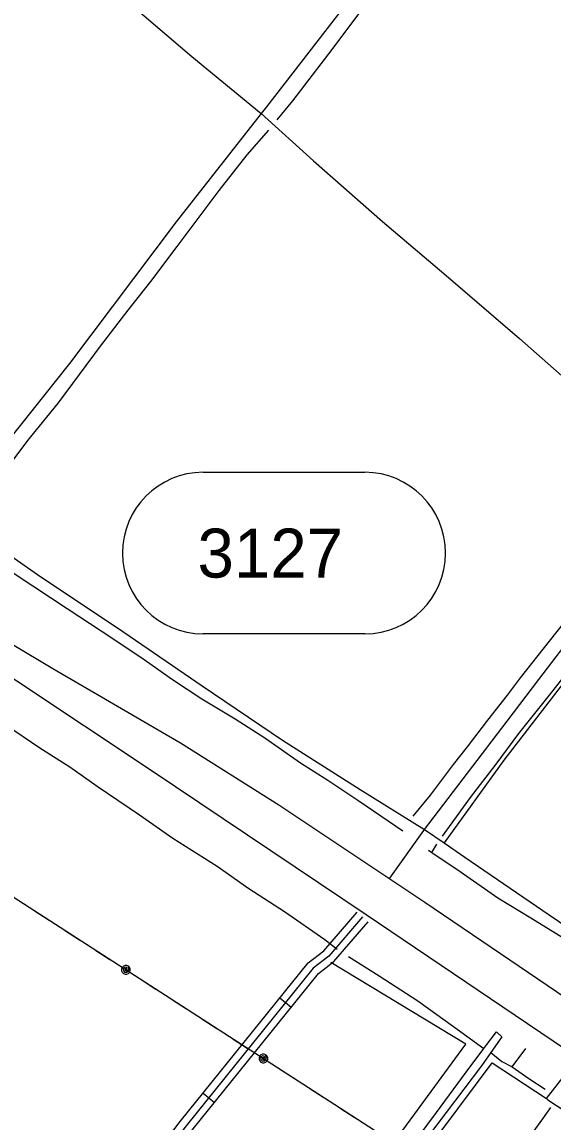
# Model space of a CAD drawing. Extents: x 3535183 to 3573198, y 534952 to 560562.
# Drawn here: x 3544800 to 3545885, y 543117 to 545364 of the extents above; entities that cross this region are included whole.
import ezdxf

# ---------------------------------------------------------------- set-up
doc = ezdxf.new("R2010")
doc.units = 0
for name, color, linetype in [('V-DTCH-CNTR', 7, 'Continuous'), ('V-ROAD-CNTR', 7, 'Continuous'), ('V-ROAD-IDEN', 7, 'Continuous'), ('V-TOPO-SHOR', 7, 'Continuous'), ('V-UTIL-LINE', 7, 'Continuous')]:
    doc.layers.add(name, color=color, linetype=linetype)

msp = doc.modelspace()

# ---------------------------------------------------------------- linework, layer by layer
at = {"layer": 'V-DTCH-CNTR'}
for points in [[(3544786.5, 545604.2), (3544872.6, 545529.9), (3544998.5, 545420.8), (3545147.4, 545293.4), (3545288.8, 545177.2), (3545395.6, 545080.3), (3545536.8, 544956.7), (3545661.8, 544850.4), (3545816.8, 544717.8), (3545961, 544590.4), (3546093.1, 544479), (3546162.2, 544421.3)], [(3545456.5, 545392.9), (3545299.6, 545191), (3545288.8, 545177.2), (3545115, 544955.7), (3544897.2, 544666.8), (3544671, 544383.3)], [(3545915.5, 543514.7), (3546002.3, 543637.6), (3546124.4, 543801.1), (3546261.5, 543984.3), (3546402.3, 544166.5), (3546430, 544207.1), (3546431, 544208.6), (3546561.5, 544376), (3546677.4, 544533.3), (3546774.6, 544666.7), (3546898.1, 544829.3), (3547014, 544982.8), (3546875.8, 545089.9), (3546783, 545164.6), (3546604.5, 544932.6), (3546336.4, 544583.5), (3546189.4, 544392.6), (3546003.1, 544139.7), (3545784.7, 543856.5), (3545662.3, 543687.3)], [(3544652.4, 544360.6), (3544832.2, 544235.9), (3545008.5, 544117.7), (3545168.6, 544008), (3545332.5, 543896.9), (3545491.1, 543796.2), (3545622.7, 543714.6)], [(3544362.1, 542076.4), (3544443.4, 542013), (3544566, 541902.5), (3544624.4, 541850.8), (3544739, 541994.8), (3544890.8, 542184.7), (3545026.4, 542366.4), (3545165, 542538.2), (3545310.1, 542733.3), (3545439.6, 542912.6), (3545557.9, 543072.8), (3545707.1, 543276.4), (3545431.4, 543443.3)], [(3545871.4, 543165.1), (3545921, 543227.8), (3545939.3, 543251.2)], [(3545656.2, 543098.8), (3545760.4, 543238.4), (3545871.4, 543165.1), (3545874.6, 543162.9), (3545984.5, 543090.3)]]:
    msp.add_lwpolyline(points, dxfattribs=at)
at = {"layer": 'V-ROAD-CNTR'}
for p, q in [((3545326.8, 543370.8), (3545350.2, 543352)), ((3545170, 543176), (3545193.4, 543157.2))]:
    msp.add_line(p, q, dxfattribs=at)
for points in [[(3545551.8, 543615.6), (3545621.4, 543712.9), (3545622.7, 543714.6), (3545710.4, 543829.9), (3545791, 543935.8), (3545856.3, 544021.2), (3545942.7, 544133.8), (3546041.2, 544262.7), (3546145.1, 544399.4), (3546162.2, 544421.3), (3546225, 544501.9), (3546321.9, 544629.3), (3546420.3, 544757.1), (3546509, 544875.2), (3546606.7, 545002.3), (3546702.6, 545127.5), (3546783, 545231.8), (3546832.5, 545296.1), (3546917.1, 545407.9)], [(3543976.6, 544563.9), (3544651.1, 544110.1), (3545065.9, 543834.9), (3545503, 543540.9), (3545961.1, 543231.8), (3546531.4, 542848.5), (3547362.3, 542293.1), (3548165, 541757.3), (3549034.6, 541171.4), (3549597.1, 540797), (3550120.9, 540437.2)], [(3543991.5, 544554), (3544623.3, 544186.4), (3544863.3, 544043.7), (3545040.7, 543940.1), (3545124.3, 543891.6), (3545325.2, 543765.2), (3545623.2, 543566.1), (3545989.5, 543318.1), (3546277.5, 543124.7), (3546686.9, 542851.7), (3547187.4, 542514.1), (3548018.7, 541957), (3548822, 541419.9), (3549459.9, 540989.3), (3550011.9, 540624), (3550286.6, 540438.4)], [(3545622.7, 543714.6), (3545662.3, 543687.3), (3545704.9, 543657.9), (3545877.4, 543540.2), (3545915.5, 543514.7), (3545951.1, 543491), (3546013.6, 543449.2), (3546056.9, 543418.5)], [(3544341.8, 542106.2), (3544587.9, 542421.5), (3544885.6, 542803.8), (3545123.6, 543118.5), (3545384.5, 543442.5), (3545416.7, 543466.8), (3545484.6, 543545.9)], [(3545496, 543536.2), (3545427.1, 543455.8), (3545395, 543431.6), (3545135.4, 543109.2), (3544897.5, 542794.6), (3544599.7, 542412.3), (3544341.5, 542081.4), (3544240.2, 541935.7)], [(3544254.2, 541926.7), (3544353.6, 542072.5), (3544611.5, 542403.1), (3544909.4, 542785.5), (3545147.3, 543100), (3545405.6, 543420.8), (3545437.4, 543444.8), (3545507.4, 543526.4)]]:
    msp.add_lwpolyline(points, dxfattribs=at)
at = {"layer": 'V-ROAD-IDEN'}
for p, q in [((3545170.5, 544444.3), (3545500.5, 544444.3)), ((3545500.5, 544114.3), (3545170.5, 544114.3))]:
    msp.add_line(p, q, dxfattribs=at)
for centre, start, end in [((3545170.5, 544279.3), 90, 270), ((3545500.5, 544279.3), 270, 90)]:
    msp.add_arc(centre, 165, start, end, dxfattribs=at)
at = {"layer": 'V-TOPO-SHOR'}
msp.add_line((3545637.7, 543668), (3545647.5, 543684.6), dxfattribs=at)
for points in [[(3545916.9, 545943.4), (3545884.7, 545899.5), (3545831.5, 545828.1), (3545769.6, 545749.2), (3545729.5, 545696), (3545670.5, 545619), (3545620.5, 545552.8), (3545562.1, 545477.1), (3545498.7, 545395), (3545426.3, 545299.2), (3545353, 545202.8), (3545321.1, 545164.4)], [(3545303.6, 545143.3), (3545259.2, 545092.9), (3545202.4, 545019.6), (3545116.4, 544905.6), (3545062.5, 544834.2), (3545016.3, 544775.4), (3544960.2, 544701.7), (3544874.2, 544586.5), (3544811.6, 544509.1), (3544754.6, 544433.8), (3544695, 544356.9)], [(3546126.6, 544425.1), (3546075.6, 544357.4), (3546018.8, 544287.8), (3545975.3, 544230), (3545929.7, 544165.4), (3545876.8, 544099.4), (3545818.2, 544024.3), (3545791.2, 543989.1), (3545751.2, 543938.2), (3545709.3, 543883.4), (3545681.2, 543847.6), (3545633.7, 543785.2), (3545598.8, 543742.3)], [(3545659.3, 543700.8), (3545716.6, 543780), (3545768.6, 543848.5), (3545815.4, 543910.5), (3545875.1, 543985.5), (3545921, 544043.3), (3545976.4, 544117), (3546016.3, 544168.3), (3546064.1, 544231), (3546098.2, 544280), (3546151.1, 544349.5), (3546174.7, 544381)], [(3544663.7, 544315.8), (3544712.3, 544287.2), (3544788.3, 544234.7), (3544892.4, 544166.2), (3544961.8, 544120.4), (3545043.2, 544066.7), (3545107.8, 544021.1), (3545167.5, 543981.3), (3545235.9, 543940.7), (3545296.2, 543902.2), (3545368.9, 543850.9), (3545425, 543815.6), (3545488, 543773), (3545578.2, 543711.9)], [(3544766.5, 543929.3), (3544836.9, 543881.8), (3544897.9, 543843), (3544953.7, 543803.2), (3545040.3, 543745), (3545108.5, 543696.9), (3545198.9, 543640), (3545263.5, 543594.4), (3545336.5, 543547.4), (3545418.6, 543490), (3545443.9, 543470)], [(3545630.8, 543672.7), (3545637.7, 543668), (3545695.6, 543629.1), (3545772.5, 543574.9)], [(3545772.5, 543574.9), (3545839.8, 543534.3), (3545916, 543487.3)], [(3545467.3, 543455.3), (3545529.9, 543416.2), (3545608.7, 543365), (3545682, 543312.1), (3545743.9, 543267.2)], [(3545590.1, 543059.7), (3545646.8, 543136.7), (3545707.4, 543219.1), (3545743.9, 543267.2), (3545750.1, 543275.3), (3545769.2, 543301.3), (3545780.3, 543291.4), (3545757.7, 543259), (3545739.2, 543232.3), (3545630.8, 543088.8)], [(3545757.7, 543259), (3545780.1, 543241), (3545801.4, 543229.7), (3545829.5, 543267.2)], [(3545801.4, 543229.7), (3545835.8, 543206.5), (3545868.8, 543184.6)], [(3545818, 543059.5), (3545863.9, 543123.5), (3545880.4, 543146.9)]]:
    msp.add_lwpolyline(points, dxfattribs=at)
at = {"layer": 'V-UTIL-LINE'}
for points in [[(3544608.4, 543688.9), (3545439, 543153.1), (3547008.8, 542137.1), (3547810.5, 541623.3), (3548646.2, 541075.1), (3549479.5, 540534.4), (3549639, 540433.6)], [(3544826.9, 543548), (3544855.5, 543529.6)], [(3544889.1, 543507.9), (3544917.6, 543489.4)], [(3544951.3, 543467.8), (3544979.8, 543449.3)], [(3545012.6, 543428.2), (3545012.5, 543431.1), (3545010.6, 543429.7), (3545010.8, 543426.9), (3545013.4, 543425.6), (3545015.4, 543428.4), (3545014.5, 543433), (3545010.3, 543433.6), (3545006.7, 543430.4), (3545007.4, 543425.8), (3545010.5, 543422.7), (3545015.3, 543423.2), (3545018.6, 543427.7), (3545017.5, 543435.8), (3545014.2, 543437), (3545010.7, 543437), (3545007.5, 543435.6), (3545005, 543433.1), (3545003.7, 543429.8), (3545003.8, 543426.3), (3545005.2, 543423.1), (3545007.7, 543420.6), (3545011, 543419.3), (3545014.5, 543419.4), (3545017.7, 543420.8), (3545020.2, 543423.3), (3545021.4, 543426.6), (3545021.4, 543430.1), (3545020, 543433.3), (3545017.5, 543435.8)], [(3545045.4, 543407), (3545073.9, 543388.6)], [(3545107.5, 543366.9), (3545136.1, 543348.5)], [(3545169.7, 543326.8), (3545198.3, 543308.4)], [(3545231.9, 543286.7), (3545260.5, 543268.3)], [(3545293.3, 543247.1), (3545293.2, 543250), (3545291.3, 543248.6), (3545291.5, 543245.9), (3545294.1, 543244.6), (3545296.1, 543247.3), (3545295.2, 543251.9), (3545291, 543252.5), (3545287.3, 543249.3), (3545288.1, 543244.8), (3545291.2, 543241.6), (3545296, 543242.2), (3545299.3, 543246.6), (3545298.1, 543254.7), (3545294.9, 543256), (3545291.4, 543255.9), (3545288.1, 543254.5), (3545285.7, 543252), (3545284.4, 543248.7), (3545284.5, 543245.2), (3545285.9, 543242), (3545288.4, 543239.6), (3545291.6, 543238.3), (3545295.2, 543238.3), (3545298.4, 543239.7), (3545300.8, 543242.2), (3545302.1, 543245.5), (3545302.1, 543249), (3545300.7, 543252.2), (3545298.1, 543254.7)], [(3545326, 543226), (3545354.6, 543207.6)], [(3545388.2, 543185.9), (3545416.8, 543167.4)], [(3545450.4, 543145.7), (3545478.9, 543127.3)]]:
    msp.add_lwpolyline(points, dxfattribs=at)

# ---------------------------------------------------------------- texts
at = {"layer": 'V-ROAD-IDEN'}
msp.add_text('3127', height=100, dxfattribs=at).set_placement((3545158.7, 544229.3))

doc.saveas('drawing.dxf')
